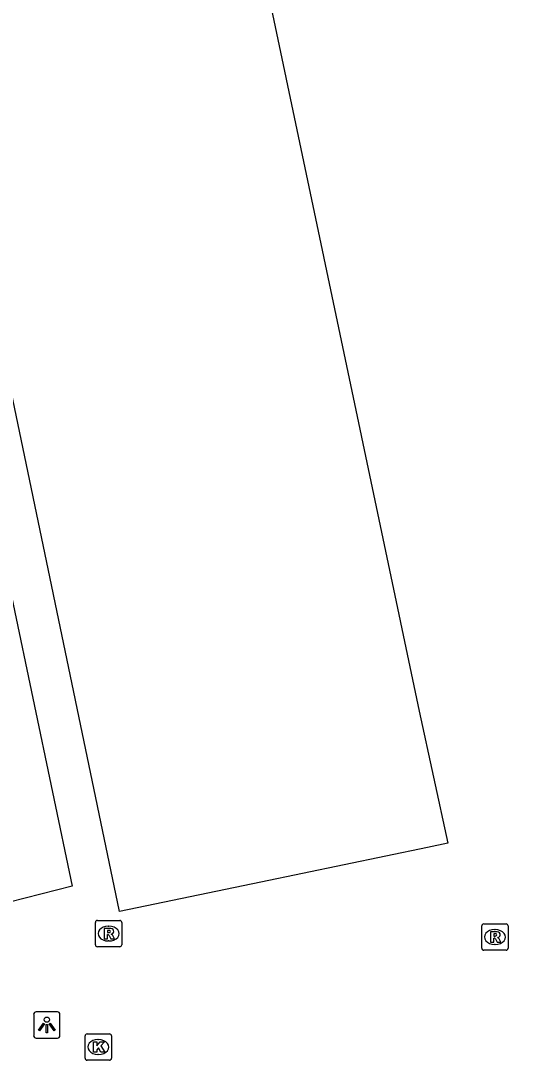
# Model space of a CAD drawing. Extents: x 162990 to 165007, y 383433 to 384336.
# Drawn here: x 164390.98 to 164410, y 384142.16 to 384181.6 of the extents above; entities that cross this region are included whole.
import ezdxf

# ---------------------------------------------------------------- set-up
doc = ezdxf.new("R2010")
doc.units = 0
for name, color, linetype in [('IMGEO_Kolk', 7, 'Continuous'), ('IMGEO_Lichtpunt', 7, 'Continuous'), ('IMGEO_Pand', 7, 'Continuous'), ('IMGEO_Parkeervlak_open', 7, 'Continuous'), ('IMGEO_Rioolput', 7, 'Continuous')]:
    doc.layers.add(name, color=color, linetype=linetype)

msp = doc.modelspace()

# ---------------------------------------------------------------- linework, layer by layer
at = {"layer": 'IMGEO_Kolk'}
for p, q in [((164393.42, 384142.233), (164393.42, 384143.085)), ((164393.495, 384143.159), (164394.347, 384143.159)), ((164394.421, 384143.085), (164394.421, 384142.233)), ((164393.908, 384142.939), (164393.933, 384142.939)), ((164393.931, 384142.379), (164393.906, 384142.379)), ((164394.347, 384142.159), (164393.495, 384142.159))]:
    msp.add_line(p, q, dxfattribs=at)
for points in [[(164393.42, 384142.233), (164393.42, 384143.085)], [(164393.495, 384143.159), (164394.347, 384143.159)], [(164394.421, 384143.085), (164394.421, 384142.233)], [(164393.741, 384142.859), (164393.864, 384142.859), (164393.864, 384142.708), (164393.994, 384142.859), (164394.158, 384142.859), (164394.012, 384142.708), (164394.165, 384142.459), (164394.013, 384142.459), (164393.928, 384142.623), (164393.864, 384142.556), (164393.864, 384142.459), (164393.741, 384142.459), (164393.741, 384142.859)], [(164394.347, 384142.159), (164393.495, 384142.159)]]:
    msp.add_lwpolyline(points, dxfattribs=at)
for centre, start, end in [((164393.497, 384143.083), 91.552, 178.448), ((164393.497, 384143.083), 91.552, 178.448), ((164394.345, 384143.083), 1.552, 88.448), ((164394.345, 384143.083), 1.552, 88.448), ((164393.497, 384142.235), 181.552, 268.448), ((164393.497, 384142.235), 181.552, 268.448), ((164394.345, 384142.235), 271.552, 358.448), ((164394.345, 384142.235), 271.552, 358.448)]:
    msp.add_arc(centre, 0.0765, start, end, dxfattribs=at)
for centre, major_axis, ratio, start_param, end_param in [((164393.907, 384142.659), (-0.387, 0.002), 0.722429, 4.712389, 7.853982), ((164393.932, 384142.659), (-0.39, 0.002), 0.717154, 1.570796, 4.712389)]:
    msp.add_ellipse(centre, major_axis=major_axis, ratio=ratio, start_param=start_param, end_param=end_param, dxfattribs=at)
at = {"layer": 'IMGEO_Lichtpunt'}
for p, q in [((164391.47, 384143.899), (164391.47, 384143.092)), ((164391.47, 384143.899), (164391.47, 384143.092)), ((164392.372, 384143.994), (164391.564, 384143.994)), ((164392.372, 384143.994), (164391.564, 384143.994)), ((164392.466, 384143.092), (164392.466, 384143.899)), ((164392.466, 384143.092), (164392.466, 384143.899)), ((164391.564, 384142.998), (164392.372, 384142.998)), ((164391.564, 384142.998), (164392.372, 384142.998))]:
    msp.add_line(p, q, dxfattribs=at)
for points in [[(164391.844, 384143.563), (164391.883, 384143.535), (164391.695, 384143.273), (164391.657, 384143.3), (164391.844, 384143.563)], [(164391.946, 384143.515), (164391.993, 384143.515), (164391.993, 384143.193), (164391.946, 384143.193), (164391.946, 384143.515)], [(164392.056, 384143.535), (164392.094, 384143.562), (164392.281, 384143.3), (164392.242, 384143.272), (164392.056, 384143.535)]]:
    msp.add_lwpolyline(points, dxfattribs=at)
msp.add_circle((164391.969, 384143.697), 0.0994, dxfattribs=at)
for centre, start, end in [((164391.564, 384143.899), 90, 180), ((164391.564, 384143.899), 90, 180), ((164392.372, 384143.899), 0, 90), ((164392.372, 384143.899), 0, 90), ((164391.564, 384143.092), 180, 270), ((164391.564, 384143.092), 180, 270), ((164392.372, 384143.092), 270, 0), ((164392.372, 384143.092), 270, 360)]:
    msp.add_arc(centre, 0.0946, start, end, dxfattribs=at)
at = {"layer": 'IMGEO_Pand'}
msp.add_lwpolyline([(164417.915, 384193.515), (164398.845, 384189.857), (164406.086, 384155.41), (164407.172, 384150.393), (164406.399, 384150.232), (164400.081, 384148.92), (164394.73, 384147.808), (164383.164, 384203.343), (164414.447, 384210.113)], dxfattribs=at)
at = {"layer": 'IMGEO_Parkeervlak_open'}
msp.add_lwpolyline([(164381.768, 384179.978), (164386.205, 384180.87), (164392.934, 384148.766), (164389.942, 384148.002)], dxfattribs=at)
at = {"layer": 'IMGEO_Rioolput'}
for p, q in [((164393.81, 384146.537), (164393.81, 384147.389)), ((164393.885, 384147.463), (164394.737, 384147.463)), ((164394.811, 384147.389), (164394.811, 384146.537)), ((164408.537, 384147.333), (164409.389, 384147.333)), ((164394.298, 384147.243), (164394.323, 384147.243)), ((164408.462, 384146.407), (164408.462, 384147.259)), ((164408.95, 384147.113), (164408.975, 384147.113)), ((164409.463, 384147.259), (164409.463, 384146.407)), ((164394.321, 384146.683), (164394.296, 384146.683)), ((164408.973, 384146.553), (164408.948, 384146.553)), ((164394.737, 384146.463), (164393.885, 384146.463)), ((164409.389, 384146.333), (164408.537, 384146.333))]:
    msp.add_line(p, q, dxfattribs=at)
for points in [[(164393.81, 384146.537), (164393.81, 384147.389)], [(164393.885, 384147.463), (164394.737, 384147.463)], [(164394.811, 384147.389), (164394.811, 384146.537)], [(164408.537, 384147.333), (164409.389, 384147.333)], [(164394.399, 384147.161), (164394.147, 384147.163), (164394.147, 384146.763)], [(164394.147, 384146.763), (164394.271, 384146.763), (164394.271, 384146.925), (164394.282, 384146.925)], [(164394.325, 384147.082), (164394.271, 384147.082), (164394.271, 384147.001)], [(164394.271, 384147.001), (164394.323, 384147.001)], [(164408.462, 384146.407), (164408.462, 384147.259)], [(164409.051, 384147.031), (164408.799, 384147.033), (164408.799, 384146.633)], [(164408.977, 384146.952), (164408.923, 384146.952), (164408.923, 384146.871)], [(164409.463, 384147.259), (164409.463, 384146.407)], [(164394.329, 384146.896), (164394.4, 384146.763), (164394.54, 384146.763), (164394.475, 384146.889)], [(164408.799, 384146.633), (164408.923, 384146.633), (164408.923, 384146.795), (164408.934, 384146.795)], [(164408.923, 384146.871), (164408.975, 384146.871)], [(164408.981, 384146.766), (164409.052, 384146.633), (164409.192, 384146.633), (164409.127, 384146.759)], [(164394.737, 384146.463), (164393.885, 384146.463)], [(164409.389, 384146.333), (164408.537, 384146.333)]]:
    msp.add_lwpolyline(points, dxfattribs=at)
for centre, radius, start, end in [((164393.887, 384147.387), 0.0765, 91.552, 178.448), ((164393.887, 384147.387), 0.0765, 91.552, 178.448), ((164394.735, 384147.387), 0.0765, 1.552, 88.448), ((164394.735, 384147.387), 0.0765, 1.552, 88.448), ((164408.539, 384147.257), 0.0765, 91.552, 178.448), ((164408.539, 384147.257), 0.0765, 91.552, 178.448), ((164409.387, 384147.257), 0.0765, 1.552, 88.448), ((164409.387, 384147.257), 0.0765, 1.552, 88.448), ((164394.281, 384146.872), 0.0533, 26.0293, 88.6989), ((164394.307, 384147.19), 0.19, 274.7715, 282.9687), ((164394.331, 384146.986), 0.0964, 77.0061, 93.1865), ((164394.345, 384147.043), 0.0378, 276.6634, 79.6772), ((164394.398, 384147.051), 0.109, 350.3612, 89.416), ((164394.396, 384147.051), 0.112, 277.5842, 350.9817), ((164394.38, 384146.836), 0.108, 29.5134, 73.7905), ((164408.983, 384146.856), 0.0964, 77.0061, 93.1865), ((164408.997, 384146.913), 0.0378, 276.6634, 79.6772), ((164409.05, 384146.921), 0.109, 350.3612, 89.416), ((164409.048, 384146.921), 0.112, 277.5842, 350.9817), ((164393.887, 384146.539), 0.0765, 181.552, 268.448), ((164393.887, 384146.539), 0.0765, 181.552, 268.448), ((164394.735, 384146.539), 0.0765, 271.552, 358.448), ((164394.735, 384146.539), 0.0765, 271.552, 358.448), ((164408.933, 384146.742), 0.0533, 26.0293, 88.6989), ((164408.959, 384147.06), 0.19, 274.7715, 282.9687), ((164409.032, 384146.706), 0.108, 29.5134, 73.7905), ((164408.539, 384146.409), 0.0765, 181.552, 268.448), ((164408.539, 384146.409), 0.0765, 181.552, 268.448), ((164409.387, 384146.409), 0.0765, 271.552, 358.448), ((164409.387, 384146.409), 0.0765, 271.552, 358.448)]:
    msp.add_arc(centre, radius, start, end, dxfattribs=at)
for centre, major_axis, ratio, start_param, end_param in [((164394.297, 384146.963), (-0.387, 0.002), 0.722429, 4.712389, 7.853982), ((164394.322, 384146.963), (-0.39, 0.002), 0.717154, 1.570796, 4.712389), ((164408.949, 384146.833), (-0.387, 0.002), 0.722429, 4.712389, 7.853982), ((164408.974, 384146.833), (-0.39, 0.002), 0.717154, 1.570796, 4.712389)]:
    msp.add_ellipse(centre, major_axis=major_axis, ratio=ratio, start_param=start_param, end_param=end_param, dxfattribs=at)

doc.saveas('drawing.dxf')
